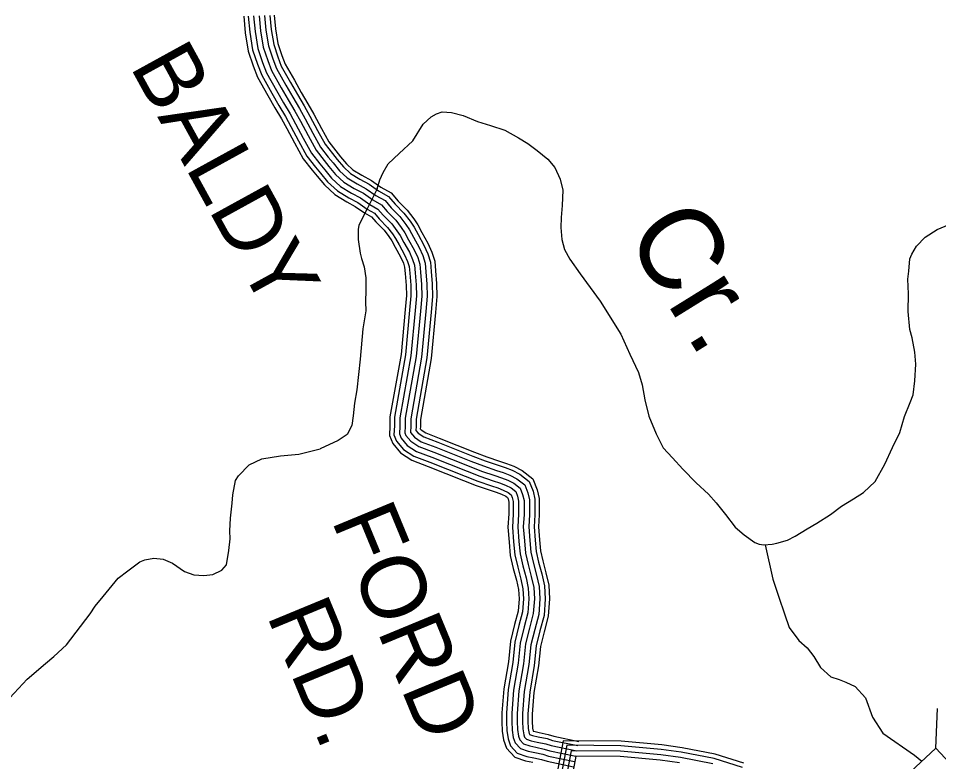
# Model space of a CAD drawing. Extents: x 1788175 to 1969470, y 584502 to 738744.
# Drawn here: x 1868774 to 1874050, y 611157 to 615415 of the extents above; entities that cross this region are included whole.
import ezdxf

# ---------------------------------------------------------------- set-up
doc = ezdxf.new("R2010")
doc.units = 0
for name, color, linetype in [('DESIGN - DRAINAGE - Bridges and Cross Drains Size Text', 7, 'Continuous'), ('DESIGN - ROW - Right-of-Way and Easement Labels', 7, 'Continuous'), ('DESIGN - TRANSPORTATION - Text', 7, 'Continuous'), ('SURVEY - DRAINAGE - Storm Sewer', 7, 'Continuous'), ('SURVEY - TRANSPORTATION - Roads', 7, 'Continuous')]:
    doc.layers.add(name, color=color, linetype=linetype)

msp = doc.modelspace()

# ---------------------------------------------------------------- linework, layer by layer
at = {"layer": 'DESIGN - TRANSPORTATION - Text'}
for points in [[(1870830.7, 614438.4), (1870846.8, 614490.1), (1870864.8, 614532.1), (1870894.8, 614582.1), (1870956.8, 614640.1), (1871034.9, 614714.2), (1871094.9, 614808.2), (1871141, 614850.2), (1871171, 614868.2), (1871203, 614880.2), (1871256.9, 614876.2), (1871324.9, 614858.2), (1871406.8, 614824.1), (1871480.8, 614802.1), (1871562.7, 614774.1), (1871640.6, 614730)], [(1871640.6, 614730), (1871694.6, 614698), (1871748.5, 614658), (1871810.4, 614607.9), (1871850.4, 614559.9), (1871880.3, 614493.8), (1871896.2, 614431.8), (1871892.2, 614343.8), (1871886.1, 614273.7), (1871884, 614217.7), (1871890, 614147.6), (1871905.9, 614091.6), (1871935.8, 614035.6), (1871995.7, 613951.5), (1872109.5, 613795.4), (1872227.3, 613605.3), (1872279.2, 613491.2), (1872329.1, 613387.1), (1872351, 613315.1), (1872364.9, 613229), (1872388.8, 613137), (1872430.7, 613034.9), (1872470.6, 612954.9), (1872524.5, 612896.8), (1872584.4, 612832.8), (1872660.3, 612754.7), (1872730.2, 612688.6), (1872774.2, 612638.6), (1872828.1, 612572.6), (1872884, 612500.5), (1872935.9, 612456.5), (1872995.9, 612412.4), (1873021.8, 612402.4), (1873047.8, 612398.4), (1873095.8, 612402.4), (1873121.8, 612408.4), (1873183.8, 612426.4), (1873227.8, 612448.4), (1873295.8, 612490.4), (1873351.8, 612522.4), (1873429.8, 612572.4), (1873493.8, 612620.4), (1873561.8, 612662.5), (1873619.8, 612698.5), (1873685.9, 612762.5), (1873741.9, 612860.5), (1873786, 612956.6), (1873828.1, 613042.6), (1873854.1, 613134.7), (1873886.2, 613214.7), (1873904.2, 613258.7), (1873914.3, 613338.8), (1873920.4, 613434.8), (1873914.5, 613502.8), (1873898.5, 613584.9), (1873884.6, 613632.9), (1873874.7, 613735), (1873876.8, 613837), (1873872.9, 613921.1), (1873878.9, 613967.1), (1873885, 614037.2), (1873897, 614065.2), (1873923, 614109.2), (1873973, 614161.2), (1874041.1, 614205.2), (1874111, 614235.2)], [(1870830.7, 614438.4), (1870773.2, 614323.1), (1870749.6, 614275.7), (1870725.9, 614228.3), (1870721.9, 614206.6), (1870721.9, 614147.4), (1870733.8, 614070.4), (1870741.7, 614038.8), (1870757.5, 613991.5), (1870765.4, 613928.3), (1870765.4, 613857.2), (1870765.3, 613792.1), (1870765.4, 613738.8), (1870749.6, 613636.2), (1870733.8, 613462.5), (1870714, 613286.8), (1870702.2, 613209.8), (1870694.3, 613138.8), (1870686.4, 613083.5), (1870658.8, 613030.2), (1870607.4, 612996.7), (1870504.8, 612949.3)], [(1868700.9, 611494.8), (1868825, 611628.9), (1868929, 611718.9), (1868977.1, 611758.9), (1869051.1, 611826.9), (1869185.2, 612003), (1869215.2, 612047), (1869261.2, 612103.1), (1869347.3, 612207.1), (1869401.3, 612249.1), (1869433.3, 612273.1), (1869471.3, 612301.1), (1869499.3, 612313.1), (1869551.3, 612323.1), (1869605.3, 612317.1), (1869657.2, 612293.1), (1869727.2, 612247), (1869781.1, 612227), (1869837.1, 612223), (1869889.1, 612229), (1869941.1, 612253), (1869967.1, 612285), (1869981.2, 612367.1), (1869989.2, 612433.1), (1869987.3, 612479.1), (1869991.3, 612551.2), (1869999.4, 612637.2), (1870003.5, 612685.2), (1870019.5, 612767.3), (1870035.5, 612793.3), (1870097.6, 612857.3), (1870169.6, 612891.3), (1870277.5, 612909.3), (1870381.5, 612919.3), (1870504.8, 612949.3)], [(1873056.1, 612399.1), (1873099.6, 612202.3), (1873133.5, 612098.2), (1873167.4, 612004.2), (1873193.3, 611926.1), (1873249.2, 611850.1), (1873297.2, 611808), (1873335.1, 611760), (1873373, 611695.9), (1873432.9, 611641.9), (1873480.9, 611627.9), (1873518.9, 611611.9), (1873570.8, 611587.8), (1873630.7, 611521.8), (1873670.6, 611411.7), (1873730.8, 611319.7), (1873912.4, 611193.3), (1873954.1, 611158.7)]]:
    msp.add_lwpolyline(points, dxfattribs=at)
at = {"layer": 'SURVEY - DRAINAGE - Storm Sewer'}
msp.add_line((1874035.1, 611234), (1874043.2, 611460.9), dxfattribs=at)
msp.add_lwpolyline([(1874022.9, 610898.2), (1874196.8, 611060), (1874035.1, 611234), (1873861.1, 611072.1)], close=True, dxfattribs=at)
at = {"layer": 'SURVEY - TRANSPORTATION - Roads'}
for points in [[(1870066.1, 615427.2), (1870074.8, 615332.6), (1870092.4, 615228.3), (1870121, 615144.2), (1870145.9, 615078.3), (1870205.1, 614974.2), (1870245.4, 614903.6), (1870282.9, 614840.1), (1870313.9, 614783.7), (1870357.7, 614701.7), (1870407.3, 614610.8), (1870458.3, 614546.2), (1870486.8, 614511.5), (1870528.7, 614460.7), (1870587.6, 614406.6), (1870656.8, 614364.9), (1870706, 614338.3), (1870759.3, 614300.7), (1870799.2, 614278.3), (1870823.2, 614249.6), (1870871.6, 614201.1), (1870898.3, 614165.9), (1870914.7, 614141.3), (1870934.8, 614104.5), (1870965.1, 614049.4), (1870981.5, 614013.3), (1870988.9, 613989.5), (1870992, 613953.1), (1870997.7, 613885.6), (1870999.4, 613827.3), (1870991.8, 613746.6), (1870967.9, 613490), (1870904.8, 613131.9), (1870904.7, 613080.6), (1870901.7, 613024.5), (1870920.6, 612980.2), (1870965, 612926.1), (1871030.4, 612883.3), (1871124.6, 612848.1), (1871325.7, 612768.2), (1871399.6, 612739.4), (1871478.2, 612712.4), (1871514.4, 612700.9), (1871543.9, 612689.4), (1871568.4, 612677.1), (1871578.4, 612669.3), (1871581.4, 612661.6), (1871585.6, 612643.5), (1871585.6, 612576), (1871581.3, 612500.7), (1871587.7, 612414.5), (1871594.2, 612337.3), (1871611.8, 612263.9), (1871629.6, 612196.5), (1871641.6, 612142.9), (1871644.7, 612089.8), (1871639.6, 612019.6), (1871619.4, 611942.7), (1871595.8, 611846.2), (1871583.3, 611729), (1871556.9, 611573.7), (1871546.2, 611436.4), (1871546.2, 611385.1), (1871548.4, 611332.2), (1871556.4, 611280.9), (1871573.1, 611234.7), (1871620.1, 611182.9), (1871682.1, 611162.1), (1871723.1, 611153)], [(1870091.9, 615428), (1870100.3, 615335.9), (1870117.4, 615234.6), (1870145.3, 615152.8), (1870169.2, 615089.3), (1870227.5, 614987), (1870267.6, 614916.5), (1870305.3, 614852.8), (1870336.5, 614795.9), (1870380.4, 614713.9), (1870428.9, 614625), (1870478.4, 614562.4), (1870506.7, 614527.9), (1870547.4, 614478.5), (1870603.1, 614427.2), (1870669.6, 614387.2), (1870719.5, 614360.2), (1870773, 614322.5), (1870815.9, 614298.4), (1870842.2, 614267), (1870891.1, 614218), (1870919.3, 614180.8), (1870936.7, 614154.6), (1870957.4, 614116.9), (1870988.1, 614060.9), (1871005.5, 614022.5), (1871014.3, 613994.5), (1871017.7, 613955.3), (1871023.4, 613887), (1871025.2, 613826.5), (1871017.4, 613744.2), (1870993.4, 613486.6), (1870930.5, 613129.7), (1870930.4, 613079.9), (1870927.7, 613029.1), (1870942.8, 612993.7), (1870982.4, 612945.4), (1871042.1, 612906.4), (1871133.8, 612872.1), (1871335.2, 612792.1), (1871408.4, 612763.5), (1871486.2, 612736.8), (1871523, 612725.2), (1871554.4, 612712.9), (1871582.3, 612698.9), (1871599.8, 612685.2), (1871606, 612669.2), (1871611.4, 612646.4), (1871611.3, 612575.3), (1871607.1, 612500.9), (1871613.3, 612416.5), (1871619.6, 612341.4), (1871636.8, 612270.2), (1871654.6, 612202.6), (1871667.1, 612146.5), (1871670.5, 612089.6), (1871665.1, 612015.3), (1871644.4, 611936.4), (1871621.2, 611841.8), (1871608.8, 611725.5), (1871582.5, 611570.6), (1871571.9, 611435.3), (1871571.9, 611385.6), (1871574, 611334.7), (1871581.4, 611287.3), (1871595.6, 611248.2), (1871634.6, 611205.1), (1871689, 611186.9), (1871728.5, 611178.1), (1871773.9, 611168.6), (1871805.9, 611158.6), (1871957.1, 611127.1)], [(1870122.9, 615429), (1870131.1, 615339.9), (1870147.6, 615242.2), (1870174.4, 615163.3), (1870197.4, 615102.5), (1870254.4, 615002.3), (1870294.4, 614932), (1870332.2, 614868.2), (1870363.8, 614810.7), (1870407.6, 614728.7), (1870454.8, 614642.2), (1870502.5, 614581.8), (1870530.7, 614547.5), (1870569.9, 614499.8), (1870621.7, 614452.2), (1870685, 614414.1), (1870735.9, 614386.6), (1870789.6, 614348.7), (1870836, 614322.7), (1870865.1, 614287.9), (1870914.5, 614238.4), (1870944.6, 614198.8), (1870963.2, 614170.7), (1870984.6, 614131.8), (1871015.9, 614074.8), (1871034.5, 614033.6), (1871044.9, 614000.6), (1871048.6, 613957.9), (1871054.4, 613888.8), (1871056.2, 613825.5), (1871048.3, 613741.3), (1871024.1, 613482.5), (1870961.5, 613126.9), (1870961.4, 613079), (1870959.1, 613034.6), (1870969.6, 613009.9), (1871003.4, 612968.8), (1871056.2, 612934.2), (1871145, 612901.1), (1871346.5, 612821), (1871419.1, 612792.6), (1871496, 612766.3), (1871533.3, 612754.4), (1871567, 612741.3), (1871598.9, 612725.3), (1871625.7, 612704.4), (1871635.7, 612678.4), (1871642.4, 612650), (1871642.3, 612574.4), (1871638.1, 612501.2), (1871644.2, 612418.9), (1871650.3, 612346.4), (1871666.9, 612277.7), (1871684.7, 612209.9), (1871697.9, 612150.9), (1871701.6, 612089.4), (1871695.8, 612010.2), (1871674.4, 611928.7), (1871651.8, 611836.4), (1871639.5, 611721.3), (1871613.3, 611566.8), (1871602.9, 611434.1), (1871602.9, 611386.2), (1871604.9, 611337.8), (1871611.6, 611295.1), (1871622.7, 611264.5), (1871652.2, 611232), (1871697.3, 611216.8), (1871735.1, 611208.4), (1871781.7, 611198.7), (1871813.7, 611188.6), (1871963.4, 611157.5)], [(1870154, 615429.9), (1870161.9, 615343.9), (1870177.7, 615249.8), (1870203.6, 615173.8), (1870225.5, 615115.7), (1870281.4, 615017.6), (1870321.3, 614947.6), (1870359.1, 614883.5), (1870391, 614825.5), (1870434.9, 614743.4), (1870480.8, 614659.3), (1870526.7, 614601.3), (1870554.6, 614567.2), (1870592.5, 614521.2), (1870640.4, 614477.1), (1870700.3, 614441.1), (1870752.3, 614413), (1870806.2, 614375), (1870856.1, 614346.9), (1870888, 614308.9), (1870937.9, 614258.8), (1870969.8, 614216.8), (1870989.8, 614186.8), (1871011.7, 614146.7), (1871043.6, 614088.7), (1871063.6, 614044.6), (1871075.5, 614006.6), (1871079.4, 613960.6), (1871085.4, 613890.5), (1871087.3, 613824.5), (1871079.2, 613738.5), (1871054.9, 613478.3), (1870992.5, 613124.2), (1870992.4, 613078.2), (1870990.4, 613040.2), (1870996.4, 613026.1), (1871024.3, 612992.1), (1871070.2, 612962.1), (1871156.1, 612930), (1871357.9, 612849.8), (1871429.8, 612821.8), (1871505.7, 612795.7), (1871543.6, 612783.7), (1871579.6, 612769.6), (1871615.5, 612751.6), (1871651.5, 612723.6), (1871665.4, 612687.5), (1871673.4, 612653.5), (1871673.3, 612573.5), (1871669.2, 612501.4), (1871675.1, 612421.4), (1871681, 612351.3), (1871696.9, 612285.3), (1871714.8, 612217.3), (1871728.7, 612155.2), (1871732.6, 612089.2), (1871726.5, 612005.1), (1871704.5, 611921.1), (1871682.4, 611831.1), (1871670.2, 611717), (1871644.1, 611563), (1871633.9, 611432.9), (1871633.9, 611386.9), (1871635.8, 611340.8), (1871641.8, 611302.8), (1871649.7, 611280.8), (1871669.7, 611258.8), (1871705.6, 611246.7), (1871741.6, 611238.7), (1871789.6, 611228.7), (1871821.5, 611218.7), (1871969.7, 611187.8)], [(1870154, 615429.9), (1870161.9, 615343.9), (1870177.7, 615249.8), (1870203.6, 615173.8), (1870225.5, 615115.7), (1870281.4, 615017.6), (1870321.3, 614947.6), (1870359.1, 614883.5), (1870391, 614825.5), (1870434.9, 614743.4), (1870480.8, 614659.3), (1870526.7, 614601.3), (1870554.6, 614567.2), (1870592.5, 614521.2), (1870640.4, 614477.1), (1870700.3, 614441.1), (1870752.3, 614413), (1870806.2, 614375), (1870856.1, 614346.9), (1870888, 614308.9), (1870937.9, 614258.8), (1870969.8, 614216.8), (1870989.8, 614186.8), (1871011.7, 614146.7), (1871043.6, 614088.7), (1871063.6, 614044.6), (1871075.5, 614006.6), (1871079.4, 613960.6), (1871085.4, 613890.5), (1871087.3, 613824.5), (1871079.2, 613738.5), (1871054.9, 613478.3), (1870992.5, 613124.2), (1870992.4, 613078.2), (1870990.4, 613040.2), (1870996.4, 613026.1), (1871024.3, 612992.1), (1871070.2, 612962.1), (1871156.1, 612930), (1871357.9, 612849.8), (1871429.8, 612821.8), (1871505.7, 612795.7), (1871543.6, 612783.7), (1871579.6, 612769.6), (1871615.5, 612751.6), (1871651.5, 612723.6), (1871665.4, 612687.5), (1871673.4, 612653.5), (1871673.3, 612573.5), (1871669.2, 612501.4), (1871675.1, 612421.4), (1871681, 612351.3), (1871696.9, 612285.3), (1871714.8, 612217.3), (1871728.7, 612155.2), (1871732.6, 612089.2), (1871726.5, 612005.1), (1871704.5, 611921.1), (1871682.4, 611831.1), (1871670.2, 611717), (1871644.1, 611563), (1871633.9, 611432.9), (1871633.9, 611386.9), (1871635.8, 611340.8), (1871641.8, 611302.8), (1871649.7, 611280.8), (1871669.7, 611258.8), (1871705.6, 611246.7), (1871741.6, 611238.7), (1871789.6, 611228.7), (1871821.5, 611218.7), (1871969.7, 611187.8)], [(1870185, 615430.9), (1870192.6, 615347.9), (1870207.9, 615257.5), (1870232.8, 615184.2), (1870253.7, 615129), (1870308.3, 615033), (1870348.1, 614963.1), (1870386.1, 614898.9), (1870418.3, 614840.2), (1870462.2, 614758.1), (1870506.7, 614676.5), (1870550.8, 614620.7), (1870578.6, 614586.9), (1870615.1, 614542.6), (1870659.1, 614502.1), (1870715.7, 614468), (1870768.6, 614439.4), (1870822.7, 614401.2), (1870876.2, 614371.2), (1870910.9, 614329.8), (1870961.3, 614279.2), (1870995.1, 614234.7), (1871016.3, 614202.8), (1871038.9, 614161.6), (1871071.4, 614102.5), (1871092.6, 614055.7), (1871106.1, 614012.6), (1871110.3, 613963.2), (1871116.3, 613892.3), (1871118.3, 613823.5), (1871110, 613735.6), (1871085.6, 613474.2), (1871023.5, 613121.5), (1871023.4, 613077.3), (1871021.7, 613045.7), (1871023.1, 613042.4), (1871045.3, 613015.4), (1871084.3, 612989.9), (1871167.3, 612958.9), (1871369.2, 612878.7), (1871440.5, 612850.9), (1871515.4, 612825.1), (1871554, 612812.9), (1871592.2, 612798), (1871632.2, 612777.9), (1871677.3, 612742.7), (1871695.1, 612696.7), (1871704.4, 612657.1), (1871704.3, 612572.6), (1871700.3, 612501.7), (1871706, 612423.8), (1871711.7, 612356.3), (1871727, 612292.9), (1871744.9, 612224.6), (1871759.5, 612159.6), (1871763.7, 612089), (1871757.3, 612000), (1871734.5, 611913.5), (1871713, 611825.7), (1871701, 611712.8), (1871674.9, 611559.1), (1871664.9, 611431.7), (1871664.9, 611387.5), (1871666.7, 611343.9), (1871671.9, 611310.6), (1871676.8, 611297.1), (1871687.2, 611285.6), (1871714, 611276.7), (1871748.2, 611269), (1871797.4, 611258.7), (1871829.3, 611248.7), (1871976, 611218.2)], [(1870216.1, 615431.9), (1870223.4, 615351.9), (1870238, 615265.1), (1870262, 615194.7), (1870281.8, 615142.2), (1870335.3, 615048.3), (1870374.9, 614978.7), (1870413, 614914.2), (1870445.6, 614855), (1870489.5, 614772.9), (1870532.7, 614693.6), (1870574.9, 614640.2), (1870602.5, 614606.6), (1870637.6, 614563.9), (1870677.8, 614527), (1870731.1, 614494.9), (1870785, 614465.8), (1870839.3, 614427.5), (1870896.3, 614395.4), (1870933.8, 614350.8), (1870984.8, 614299.6), (1871020.4, 614252.7), (1871042.9, 614218.9), (1871066.1, 614176.5), (1871099.1, 614116.4), (1871121.6, 614066.8), (1871136.7, 614018.7), (1871141.2, 613965.8), (1871147.3, 613894), (1871149.4, 613822.5), (1871140.9, 613732.7), (1871116.4, 613470.1), (1871054.5, 613118.7), (1871054.4, 613076.5), (1871053.3, 613054.6), (1871066.2, 613038.8), (1871098.4, 613017.7), (1871178.4, 612987.8), (1871380.6, 612907.5), (1871451.1, 612880), (1871525.1, 612854.6), (1871564.3, 612842.2), (1871604.8, 612826.3), (1871648.8, 612804.3), (1871703.1, 612761.9), (1871724.8, 612705.9), (1871735.4, 612660.6), (1871735.3, 612571.7), (1871731.3, 612502), (1871736.9, 612426.3), (1871742.4, 612361.3), (1871757, 612300.5), (1871775.1, 612231.9), (1871790.3, 612163.9), (1871794.8, 612088.8), (1871788, 611994.9), (1871764.6, 611905.8), (1871743.6, 611820.4), (1871731.7, 611708.5), (1871705.7, 611555.3), (1871695.9, 611430.4), (1871695.9, 611388.1), (1871697.6, 611347), (1871702.1, 611318.3), (1871703.9, 611313.4), (1871704.7, 611312.4), (1871722.3, 611306.6), (1871754.7, 611299.3), (1871805.2, 611288.8), (1871837.1, 611278.7), (1871982.4, 611248.5)], [(1870240.8, 615432.7), (1870247.9, 615355.1), (1870262.1, 615271.2), (1870285.3, 615203.1), (1870304.3, 615152.7), (1870356.7, 615060.5), (1870396.3, 614991.1), (1870434.5, 614926.5), (1870467.3, 614866.8), (1870511.2, 614784.6), (1870553.4, 614707.3), (1870594.2, 614655.7), (1870621.6, 614622.3), (1870655.6, 614580.9), (1870692.7, 614546.9), (1870743.3, 614516.4), (1870798, 614486.9), (1870852.5, 614448.4), (1870912.4, 614414.8), (1870952.1, 614367.5), (1871003.5, 614315.9), (1871040.6, 614267), (1871064.1, 614231.7), (1871087.8, 614188.4), (1871121.2, 614127.5), (1871144.7, 614075.6), (1871161.1, 614023.5), (1871165.9, 613967.9), (1871172, 613895.4), (1871174.1, 613821.7), (1871165.5, 613730.4), (1871140.9, 613466.8), (1871079.2, 613116.6), (1871079.2, 613075.8), (1871078.5, 613062.8), (1871082.9, 613057.4), (1871109.6, 613039.9), (1871187.3, 613010.9), (1871389.6, 612930.5), (1871459.6, 612903.2), (1871532.9, 612878), (1871572.5, 612865.5), (1871614.9, 612848.9), (1871662.1, 612825.3), (1871723.7, 612777.2), (1871748.5, 612713.2), (1871760.1, 612663.5), (1871760, 612571), (1871756.1, 612502.2), (1871761.5, 612428.2), (1871766.9, 612365.2), (1871781, 612306.5), (1871799.1, 612237.8), (1871814.9, 612167.3), (1871819.5, 612088.6), (1871812.5, 611990.9), (1871788.5, 611899.8), (1871768, 611816.1), (1871756.2, 611705.2), (1871730.2, 611552.3), (1871720.6, 611429.5), (1871720.6, 611388.7), (1871722.2, 611349.4), (1871725, 611331.7), (1871728.9, 611330.4), (1871759.9, 611323.5), (1871811.5, 611312.7), (1871843.4, 611302.7), (1871987.4, 611272.7)], [(1872933, 611148.3), (1872769, 611199.6), (1872579.2, 611236.5), (1872463.1, 611252.3), (1872229.4, 611273.1), (1871897.1, 611276.2), (1871855.5, 611054.3)], [(1872926.2, 611123.4), (1872762.7, 611174.6), (1872575, 611211.1), (1872460.3, 611226.8), (1872228.1, 611247.4), (1871918.4, 611250.3), (1871881.1, 611051.3)], [(1872755.1, 611144.5), (1872570, 611180.5), (1872456.8, 611195.9), (1872226.6, 611216.4), (1871944, 611219.1), (1871911.9, 611047.6)], [(1872564.9, 611149.9), (1872453.3, 611165.1), (1872225.1, 611185.4), (1871969.7, 611187.8), (1871942.8, 611043.9)], [(1872564.9, 611149.9), (1872453.3, 611165.1), (1872225.1, 611185.4), (1871969.7, 611187.8), (1871942.8, 611043.9)]]:
    msp.add_lwpolyline(points, dxfattribs=at)

# ---------------------------------------------------------------- texts
at = {"layer": 'DESIGN - DRAINAGE - Bridges and Cross Drains Size Text'}
msp.add_text('Cr.', height=475, rotation=301.7737, dxfattribs=at).set_placement((1872246.6, 614176.1))
at = {"layer": 'DESIGN - ROW - Right-of-Way and Easement Labels'}
for s, rotation, p in [('BALDY', 298.7838, (1869410.5, 615141.9)), ('FORD', 292.4516, (1870566.8, 612542.1)), ('RD.', 292.4516, (1870195.6, 611996.7))]:
    msp.add_text(s, height=370, rotation=rotation, dxfattribs=at).set_placement(p)

doc.saveas('drawing.dxf')
